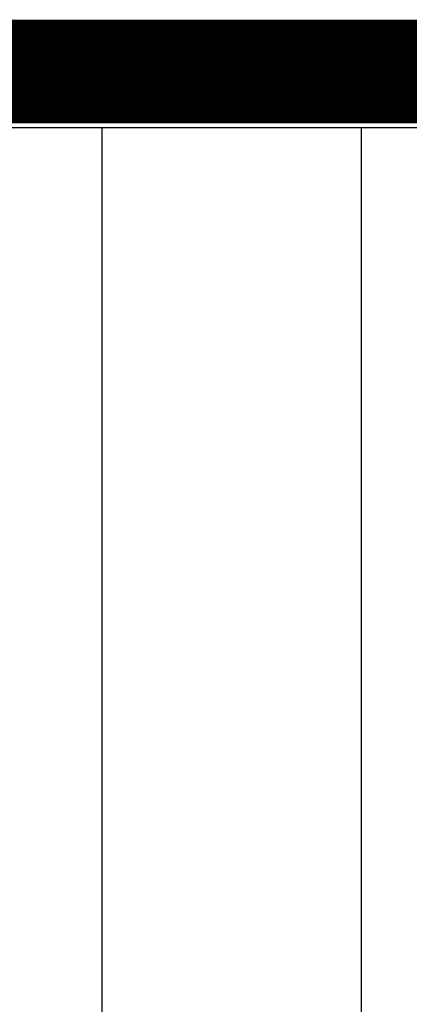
# Model space of a CAD drawing. Header units: millimetres. Extents: x -1.5 to 11.1, y -3 to 5.
# Tile 271 of 323: x 0.4295 to 0.4672, y 3.7099 to 3.805. Entities that reach past the tile are written whole.
import ezdxf

# ---------------------------------------------------------------- set-up
doc = ezdxf.new("R2010")
doc.units = ezdxf.units.MM
doc.header["$MEASUREMENT"] = 0
for name, color, linetype, true_color in [('BottomLayer', 5, 'Continuous', 0x0000ff), ('Metal_2', 7, 'Continuous', 0x7f0000), ('Metal_3', 7, 'Continuous', 0x3f7f00), ('Profile', 6, 'Continuous', 0xff00ff), ('TopLayer', 1, 'Continuous', 0xff0000)]:
    doc.layers.add(name, color=color, linetype=linetype, true_color=true_color)

msp = doc.modelspace()

# ---------------------------------------------------------------- linework, layer by layer
at = {"layer": 'BottomLayer'}
msp.add_line((0.005411, 3.794589), (1.194589, 3.794589), dxfattribs=at)
at = {"layer": 'Metal_2'}
msp.add_line((0.005411, 3.794589), (1.194589, 3.794589), dxfattribs=at)
at = {"layer": 'Metal_3'}
msp.add_line((0.005411, 3.794589), (1.194589, 3.794589), dxfattribs=at)
at = {"layer": 'Profile'}
msp.add_lwpolyline([(0, 3.8, 0.01, 0.01, 0), (1.2, 3.8, 0.01, 0.01, 0)], format="xyseb", dxfattribs=at)
at = {"layer": 'TopLayer'}
for p, q in [((0.4375, 3.565), (0.4375, 3.794589)), ((0.4375, 3.794589), (0.4625, 3.794589)), ((0.4625, 3.794589), (0.4625, 3.565))]:
    msp.add_line(p, q, dxfattribs=at)

doc.saveas('drawing.dxf')
